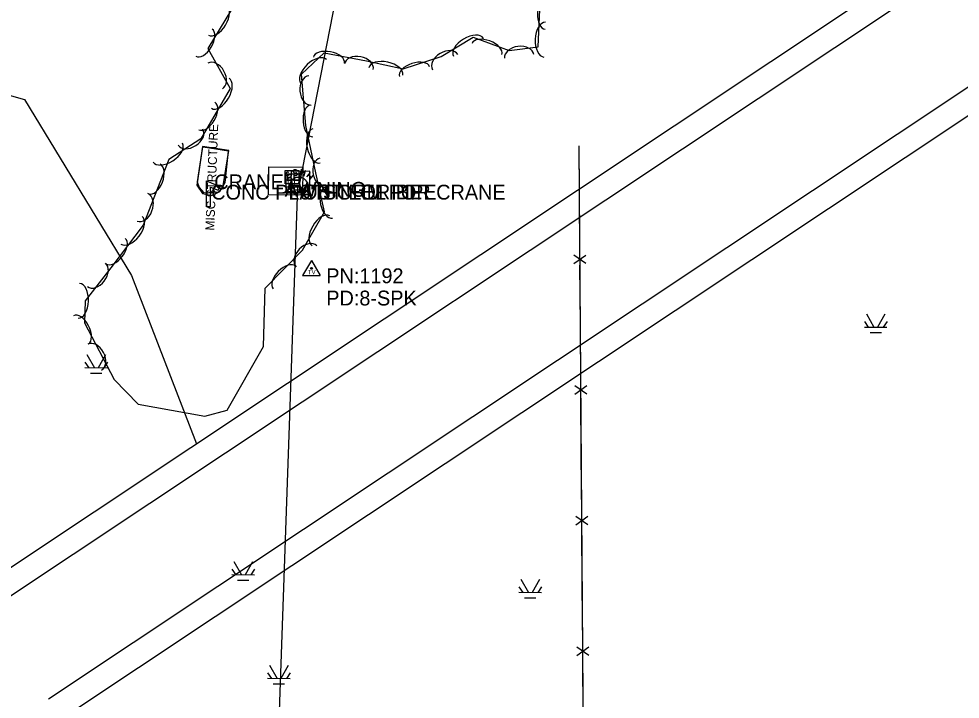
# Model space of a CAD drawing. Extents: x 978516 to 993312, y 1836504 to 1846212.
# Drawn here: x 990705.9 to 991022.9, y 1839157.1 to 1839386.2 of the extents above; entities that cross this region are included whole.
import ezdxf

# ---------------------------------------------------------------- set-up
doc = ezdxf.new("R2010")
doc.units = 0
for name, color, linetype in [('R_Proposed Road', 7, 'Continuous'), ('S_BUILDING', 7, 'Continuous'), ('S_EDGE_CONCRETE', 7, 'Continuous'), ('S_ELECTRIC_UTILITIES', 7, 'Continuous'), ('S_FENCE', 7, 'Continuous'), ('S_MISC_STRUCTURES', 7, 'Continuous'), ('S_MISC_STRUCTURES_ANNOT', 7, 'Continuous'), ('S_SANITARY_SEWER', 7, 'Continuous'), ('S_SANITARY_SEWER_ANNOT', 7, 'Continuous'), ('S_SECONDARY_CTL', 7, 'Continuous'), ('S_SECONDARY_CTL_ANNOT', 7, 'Continuous'), ('S_STREAM', 7, 'Continuous'), ('S_SURVEY_TEXT_ANNOT', 7, 'Continuous'), ('S_TREE', 7, 'Continuous'), ('S_UTL_PT_SYM', 7, 'Continuous'), ('S_VENT', 7, 'Continuous')]:
    doc.layers.add(name, color=color, linetype=linetype)

msp = doc.modelspace()

# ---------------------------------------------------------------- linework, layer by layer
at = {"layer": 'R_Proposed Road'}
for p, q in [((991098.09, 1839464.29), (990691.55, 1839193.69)), ((991102.52, 1839457.64), (990695.98, 1839187.03)), ((991122.47, 1839427.67), (990715.93, 1839157.06)), ((991126.9, 1839421.01), (990720.36, 1839150.4))]:
    msp.add_line(p, q, dxfattribs=at)
at = {"layer": 'S_BUILDING'}
msp.add_lwpolyline([(990790.11, 1839336.34), (990801.54, 1839336.21), (990801.43, 1839326.82), (990790, 1839326.95)], close=True, dxfattribs=at)
at = {"layer": 'S_EDGE_CONCRETE'}
for points in [[(990773.16, 1839327.96), (990774.55, 1839329.29), (990776.57, 1839341.93), (990767.78, 1839343.26), (990765.96, 1839331.37), (990766.57, 1839329.41), (990768.18, 1839327.66)], [(990803.91, 1839328.44), (990803.94, 1839334.89), (990797.6, 1839334.83), (990797.42, 1839328.34)]]:
    msp.add_lwpolyline(points, close=True, dxfattribs=at)
at = {"layer": 'S_ELECTRIC_UTILITIES'}
for points in [[(990795.63, 1839330.6), (990795.63, 1839335.1), (990800.13, 1839335.1), (990800.13, 1839330.6)], [(990795.87, 1839329.47), (990795.87, 1839333.97), (990800.37, 1839333.97), (990800.37, 1839329.47)], [(990795.91, 1839327.5), (990795.91, 1839332), (990800.41, 1839332), (990800.41, 1839327.5)]]:
    msp.add_lwpolyline(points, close=True, dxfattribs=at)
at = {"layer": 'S_FENCE'}
for p, q in [((990896.88, 1839303.81), (990892.77, 1839306.64)), ((990892.79, 1839303.77), (990896.86, 1839306.67)), ((990897.21, 1839259.8), (990893.09, 1839262.64)), ((990893.11, 1839259.77), (990897.19, 1839262.67)), ((990897.54, 1839215.8), (990893.42, 1839218.64)), ((990893.44, 1839215.77), (990897.52, 1839218.67)), ((990897.86, 1839171.8), (990893.75, 1839174.63)), ((990893.77, 1839171.77), (990897.84, 1839174.66))]:
    msp.add_line(p, q, dxfattribs=at)
for points in [[(990894.66, 1839327.23), (990894.54, 1839343.5)], [(990896.95, 1839019.2), (990894.54, 1839343.5)], [(990894.81, 1839307.22), (990894.66, 1839327.23)], [(990894.99, 1839283.22), (990894.84, 1839303.22)], [(990895.14, 1839263.22), (990894.99, 1839283.22)], [(990895.31, 1839239.22), (990895.17, 1839259.22)], [(990895.46, 1839219.22), (990895.31, 1839239.22)], [(990895.64, 1839195.22), (990895.49, 1839215.22)], [(990895.79, 1839175.21), (990895.64, 1839195.22)], [(990895.97, 1839151.21), (990895.82, 1839171.21)]]:
    msp.add_lwpolyline(points, dxfattribs=at)
at = {"layer": 'S_MISC_STRUCTURES'}
msp.add_lwpolyline([(990767.76, 1839343.11), (990765.85, 1839330.19), (990767.72, 1839327.38), (990770.8, 1839326.76), (990773.56, 1839328.07), (990775.39, 1839331.1), (990776.45, 1839341.7), (990767.93, 1839343)], dxfattribs=at)
at = {"layer": 'S_SANITARY_SEWER'}
for p, q in [((990800.36, 1839330.36), (990904.77, 1839863.76)), ((990795.86, 1839334.19), (990795.78, 1839333.8)), ((990795.78, 1839333.8), (990795.97, 1839333.53)), ((990796.4, 1839334.57), (990795.86, 1839334.19)), ((990796.83, 1839334.5), (990796.4, 1839334.57)), ((990802.83, 1839332.95), (990804.07, 1839334.42)), ((990795.97, 1839333.53), (990796.4, 1839333.41)), ((990796.4, 1839333.41), (990796.94, 1839333.76)), ((990796.94, 1839332.6), (990796.56, 1839332.68)), ((990796.94, 1839333.76), (990797.41, 1839333.68)), ((990797.49, 1839332.99), (990796.94, 1839332.6)), ((990797.41, 1839333.68), (990797.56, 1839333.41)), ((990797.56, 1839333.41), (990797.49, 1839332.99)), ((990803.49, 1839333.72), (990804.46, 1839332.91)), ((990805.04, 1839333.61), (990803.8, 1839332.13)), ((990791.24, 1839082.73), (990799.86, 1839329.52))]:
    msp.add_line(p, q, dxfattribs=at)
for points in [[(990799.5, 1839335.12), (990799.15, 1839335.39), (990798.49, 1839335.31), (990798.26, 1839334.96), (990798.3, 1839334.65), (990798.65, 1839334.34), (990799.27, 1839334.46), (990799.66, 1839334.15), (990799.69, 1839333.84), (990799.42, 1839333.45), (990798.8, 1839333.37), (990798.45, 1839333.64)], [(990801.94, 1839333.26), (990802.48, 1839335.12), (990801.44, 1839334.11), (990801.05, 1839335.54), (990800.51, 1839333.68)]]:
    msp.add_lwpolyline(points, dxfattribs=at)
msp.add_circle((990800.18, 1839329.88), 3.05, dxfattribs=at)
at = {"layer": 'S_SECONDARY_CTL'}
for p, q in [((990804.42, 1839304.78), (990801.41, 1839299.82)), ((990804.42, 1839304.78), (990807.37, 1839299.82)), ((990801.41, 1839299.82), (990807.37, 1839299.82))]:
    msp.add_line(p, q, dxfattribs=at)
for radius in [0.311, 0.183, 0.103]:
    msp.add_circle((990804.42, 1839302.17), radius, dxfattribs=at)
at = {"layer": 'S_STREAM'}
for p, q in [((990991.34, 1839286.84), (990993.86, 1839282.34)), ((990997.58, 1839286.72), (990995.1, 1839282.38)), ((990990.64, 1839284.28), (990991.96, 1839282.38)), ((990998.32, 1839284.28), (990997, 1839282.38)), ((990990.64, 1839282.42), (990998.24, 1839282.38)), ((990992.58, 1839280.52), (990996.38, 1839280.52)), ((990728.12, 1839270.59), (990729.44, 1839268.69)), ((990728.82, 1839273.15), (990731.34, 1839268.65)), ((990735.06, 1839273.03), (990732.58, 1839268.69)), ((990735.79, 1839270.59), (990734.48, 1839268.69)), ((990728.12, 1839268.73), (990735.72, 1839268.69)), ((990730.06, 1839266.83), (990733.86, 1839266.83)), ((990777.63, 1839200.89), (990778.94, 1839198.99)), ((990778.32, 1839203.44), (990780.84, 1839198.95)), ((990784.56, 1839203.33), (990782.08, 1839198.99)), ((990785.3, 1839200.89), (990783.98, 1839198.99)), ((990777.63, 1839199.03), (990785.22, 1839198.99)), ((990874.98, 1839197.5), (990877.5, 1839193)), ((990779.56, 1839197.13), (990783.36, 1839197.13)), ((990874.28, 1839194.94), (990875.6, 1839193.04)), ((990881.22, 1839197.38), (990878.74, 1839193.04)), ((990881.96, 1839194.94), (990880.64, 1839193.04)), ((990874.28, 1839193.08), (990881.88, 1839193.04)), ((990876.22, 1839191.18), (990880.02, 1839191.18)), ((990789.62, 1839165.96), (990790.94, 1839164.06)), ((990790.32, 1839168.52), (990792.84, 1839164.02)), ((990796.56, 1839168.4), (990794.08, 1839164.06)), ((990797.3, 1839165.96), (990795.98, 1839164.06)), ((990789.62, 1839164.1), (990797.22, 1839164.06)), ((990791.56, 1839162.2), (990795.36, 1839162.2))]:
    msp.add_line(p, q, dxfattribs=at)
msp.add_lwpolyline([(990503.89, 1839344.71), (990623.43, 1839383.12), (990707.82, 1839359.09), (990743.85, 1839299.82), (990765.73, 1839243.07)], dxfattribs=at)
at = {"layer": 'S_TREE'}
msp.add_lwpolyline([(990779.37, 1839392.67), (990769.54, 1839376.26), (990777.11, 1839362.73), (990767.19, 1839345.83), (990756.37, 1839338.84), (990747.77, 1839316.69), (990736.85, 1839302.37), (990728.25, 1839291.22), (990727.99, 1839283.82), (990738.04, 1839264.77), (990746.13, 1839256.46), (990768.48, 1839252.34), (990776.06, 1839254.39), (990788.23, 1839275.85), (990788.79, 1839295.56), (990801.43, 1839308.29), (990808.86, 1839321.17), (990805.95, 1839334.31), (990802.49, 1839350.26), (990801.11, 1839367.54), (990808.76, 1839374.73), (990822.99, 1839372.03), (990835.33, 1839369.42), (990848.07, 1839373.57), (990858.88, 1839380.05), (990871.01, 1839375.55), (990880.77, 1839376.78), (990881.35, 1839389.35)], dxfattribs=at)
for centre, major_axis, ratio in [((990883.41, 1839388.08), (-0.25, -5.34), 0.540699), ((990772.77, 1839385.79), (3.02, 5.03), 0.55008), ((990883, 1839379.22), (-0.27, -5.86), 0.55008), ((990768.22, 1839378.19), (2.75, 4.59), 0.540699), ((990857.3, 1839376.63), (-5.03, -3.02), 0.55008), ((990863.53, 1839376.06), (-5.01, 1.86), 0.540699), ((990810.32, 1839372.27), (-5.25, 0.99), 0.540699), ((990849.49, 1839371.65), (-4.25, -2.55), 0.685311), ((990874.4, 1839373.57), (-4.92, -0.62), 0.685311), ((990772.01, 1839366.96), (-2.42, 4.32), 0.685311), ((990805.2, 1839368.48), (-4.28, -4.02), 0.55008), ((990820.4, 1839370.1), (-4.87, 0.92), 0.685311), ((990829.47, 1839368.49), (-5.74, 1.22), 0.55008), ((990839.15, 1839368.43), (-5.08, -1.66), 0.540699), ((990773.72, 1839361.14), (2.97, 5.06), 0.55008), ((990803.93, 1839362.12), (0.4, -4.94), 0.685311), ((990769.23, 1839353.5), (2.71, 4.61), 0.540699), ((990804.5, 1839351.82), (0.43, -5.33), 0.540699), ((990763.67, 1839346.39), (4.16, 2.69), 0.685311), ((990806.15, 1839343.41), (1.24, -5.74), 0.55008), ((990756.03, 1839341.15), (4.93, 3.18), 0.55008), ((990751.53, 1839332.24), (1.93, 4.98), 0.540699), ((990808.36, 1839334.43), (1.07, -4.84), 0.685311), ((990810.34, 1839324.31), (1.16, -5.22), 0.540699), ((990747.56, 1839322.73), (1.79, 4.62), 0.685311), ((990743.84, 1839315.03), (3.56, 4.67), 0.55008), ((990807.64, 1839314.81), (-2.93, -5.08), 0.55008), ((990738.46, 1839307.98), (3.24, 4.25), 0.540699), ((990802.76, 1839306.25), (-3.49, -3.52), 0.685311), ((990731.99, 1839299.97), (3.03, 3.92), 0.685311), ((990795.32, 1839299.12), (-3.77, -3.79), 0.540699), ((990726.13, 1839291.25), (0.21, 5.86), 0.55008), ((990726.81, 1839281.5), (-2.49, 4.73), 0.540699), ((990731.39, 1839272.26), (-2.31, 4.38), 0.685311)]:
    msp.add_ellipse(centre, major_axis=major_axis, ratio=ratio, start_param=3.141593, end_param=6.283185, dxfattribs=at)
at = {"layer": 'S_UTL_PT_SYM'}
for points in [[(990799.86, 1839329.52), (990799.86, 1839329.57), (990799.86, 1839329.52), (990799.81, 1839329.52), (990799.86, 1839329.52), (990799.86, 1839329.47), (990799.86, 1839329.52), (990799.91, 1839329.52)], [(990800.33, 1839330.03), (990800.33, 1839330.08), (990800.33, 1839330.03), (990800.28, 1839330.03), (990800.33, 1839330.03), (990800.33, 1839329.98), (990800.33, 1839330.03), (990800.38, 1839330.03)], [(990800.36, 1839330.36), (990800.36, 1839330.41), (990800.36, 1839330.36), (990800.31, 1839330.36), (990800.36, 1839330.36), (990800.36, 1839330.31), (990800.36, 1839330.36), (990800.41, 1839330.36)]]:
    msp.add_lwpolyline(points, dxfattribs=at)
at = {"layer": 'S_VENT'}
for p, q in [((990773.58, 1839329.78), (990773.03, 1839328.51)), ((990770.44, 1839322.93), (990769.04, 1839322.93))]:
    msp.add_line(p, q, dxfattribs=at)
for points in [[(990769.04, 1839322.93), (990769.04, 1839331.64), (990773.58, 1839329.78)], [(990770.44, 1839322.93), (990770.44, 1839329.55), (990773.03, 1839328.51)]]:
    msp.add_lwpolyline(points, dxfattribs=at)

# ---------------------------------------------------------------- texts
at = {"layer": 'S_ELECTRIC_UTILITIES'}
for p in [(990795.94, 1839331.65), (990796.18, 1839330.52), (990796.22, 1839328.55)]:
    msp.add_text('BE', height=2.4, dxfattribs=at).set_placement(p)
at = {"layer": 'S_MISC_STRUCTURES_ANNOT'}
msp.add_text('MISC STRUCTURE', height=3.0003, rotation=87.8514, dxfattribs=at).set_placement((990771.7, 1839314.88))
for s, p in [('CRANE', (990771.71, 1839328.8)), ('POST FOR BE', (990796.79, 1839325.41))]:
    msp.add_text(s, height=5, dxfattribs=at).set_placement(p)
at = {"layer": 'S_SANITARY_SEWER_ANNOT'}
msp.add_text('6" STEEL PIPE', height=5, dxfattribs=at).set_placement((990800.36, 1839325.36))
at = {"layer": 'S_SECONDARY_CTL'}
msp.add_text('TV', height=1.5, dxfattribs=at).set_placement((990803.21, 1839300.16))
at = {"layer": 'S_SECONDARY_CTL_ANNOT'}
for s, p in [('PN:1192', (990809.42, 1839297.17)), ('PD:8-SPK', (990809.42, 1839289.67))]:
    msp.add_text(s, height=5, dxfattribs=at).set_placement(p)
at = {"layer": 'S_SURVEY_TEXT_ANNOT'}
for s, p in [('AWNING', (990795.39, 1839326.28)), ('CONC PLATFORM FOR CRANE', (990770.66, 1839325.34))]:
    msp.add_text(s, height=5, dxfattribs=at).set_placement(p)

doc.saveas('drawing.dxf')
